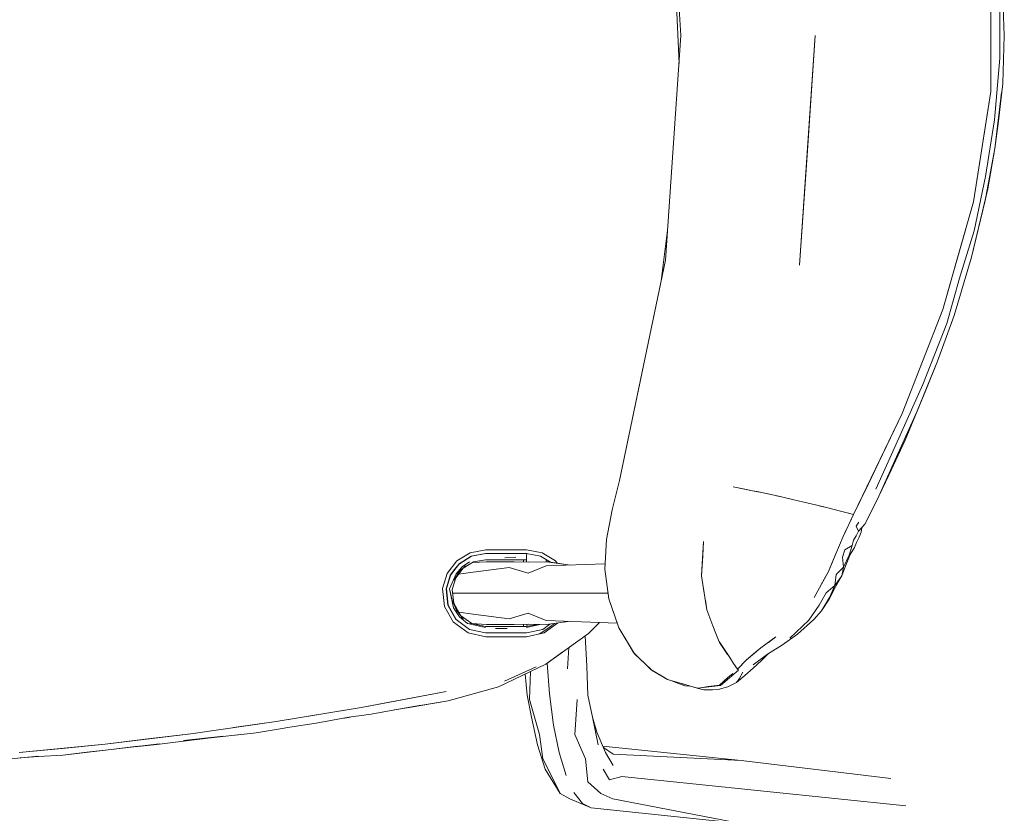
# Model space of a CAD drawing. Header units: millimetres. Extents: x 321 to 585, y -277 to 9.
# Tile 967 of 1056: x 355.943 to 356.591, y -4.414 to -3.891. Entities that reach past the tile are written whole.
import ezdxf

# ---------------------------------------------------------------- set-up
doc = ezdxf.new("R2010")
doc.units = ezdxf.units.MM
doc.header["$MEASUREMENT"] = 0
doc.layers.add('IFC-Elemento de mobília-Contorno', color=152, linetype='Continuous', lineweight=5)

msp = doc.modelspace()

# ---------------------------------------------------------------- linework, layer by layer
at = {"layer": 'IFC-Elemento de mobília-Contorno', "color": 7, "lineweight": 5}
for p, q in [((356.3677, -3.75381), (356.37784, -3.90174)), ((356.3677, -3.75381), (356.37784, -3.90174)), ((356.37277, -3.82778), (356.37658, -3.92012)), ((356.37277, -3.82778), (356.37658, -3.92012)), ((356.58184, -3.93853), (356.58184, -3.86495)), ((356.58184, -3.93853), (356.58184, -3.86495)), ((356.58918, -3.86355), (356.59064, -3.90177)), ((356.58918, -3.86355), (356.59064, -3.90177)), ((356.58763, -3.91675), (356.58776, -3.87595)), ((356.58763, -3.91675), (356.58776, -3.87595)), ((356.3677, -4.04967), (356.37784, -3.90174)), ((356.3677, -4.04967), (356.37784, -3.90174)), ((356.45589, -4.05301), (356.46626, -3.90174)), ((356.45589, -4.05301), (356.46626, -3.90174)), ((356.46108, -3.97738), (356.46626, -3.90174)), ((356.46108, -3.97738), (356.46626, -3.90174)), ((356.58958, -3.93341), (356.59064, -3.90177)), ((356.58958, -3.93341), (356.59064, -3.90177)), ((356.58418, -3.95731), (356.58763, -3.91675)), ((356.58418, -3.95731), (356.58763, -3.91675)), ((356.57045, -4.01122), (356.58184, -3.93853)), ((356.57045, -4.01122), (356.58184, -3.93853)), ((356.57614, -3.97488), (356.58184, -3.93853)), ((356.57614, -3.97488), (356.58184, -3.93853)), ((356.5844, -3.97615), (356.5888, -3.93923)), ((356.5844, -3.97615), (356.5888, -3.93923)), ((356.58673, -3.95818), (356.58958, -3.93341)), ((356.58673, -3.95818), (356.58958, -3.93341)), ((356.57833, -3.99463), (356.58418, -3.95731)), ((356.57833, -3.99463), (356.58418, -3.95731)), ((356.5844, -3.97615), (356.58673, -3.95818)), ((356.5844, -3.97615), (356.58673, -3.95818)), ((356.3677, -4.04967), (356.37277, -3.97571)), ((356.3677, -4.04967), (356.37277, -3.97571)), ((356.45589, -4.05301), (356.46108, -3.97738)), ((356.45589, -4.05301), (356.46108, -3.97738)), ((356.57045, -4.01122), (356.57614, -3.97488)), ((356.57045, -4.01122), (356.57614, -3.97488)), ((356.57795, -4.01043), (356.5844, -3.97615)), ((356.57795, -4.01043), (356.5844, -3.97615)), ((356.57988, -4.0026), (356.5844, -3.97615)), ((356.57988, -4.0026), (356.5844, -3.97615)), ((356.5707, -4.03028), (356.57833, -3.99463)), ((356.5707, -4.03028), (356.57833, -3.99463)), ((356.56913, -4.04754), (356.57988, -4.0026)), ((356.56913, -4.04754), (356.57988, -4.0026)), ((356.56913, -4.04754), (356.57795, -4.01043)), ((356.56913, -4.04754), (356.57795, -4.01043)), ((356.55024, -4.08201), (356.57045, -4.01122)), ((356.55024, -4.08201), (356.57045, -4.01122)), ((356.56034, -4.04662), (356.57045, -4.01122)), ((356.56034, -4.04662), (356.57045, -4.01122)), ((356.36487, -4.06322), (356.36906, -4.02981)), ((356.36487, -4.06322), (356.36906, -4.02981)), ((356.56121, -4.06155), (356.5707, -4.03028)), ((356.56121, -4.06155), (356.5707, -4.03028)), ((356.55024, -4.08201), (356.56034, -4.04662)), ((356.55024, -4.08201), (356.56034, -4.04662)), ((356.55759, -4.08609), (356.56913, -4.04754)), ((356.55759, -4.08609), (356.56913, -4.04754)), ((356.33748, -4.19471), (356.3677, -4.04967)), ((356.33748, -4.19471), (356.3677, -4.04967)), ((356.35019, -4.13371), (356.3677, -4.04967)), ((356.35019, -4.13371), (356.3677, -4.04967)), ((356.55293, -4.09138), (356.56121, -4.06155)), ((356.55293, -4.09138), (356.56121, -4.06155)), ((356.52343, -4.15059), (356.55024, -4.08201)), ((356.52343, -4.15059), (356.55024, -4.08201)), ((356.53683, -4.1163), (356.55024, -4.08201)), ((356.53683, -4.1163), (356.55024, -4.08201)), ((356.54674, -4.11606), (356.55759, -4.08609)), ((356.54674, -4.11606), (356.55759, -4.08609)), ((356.53709, -4.13138), (356.55293, -4.09138)), ((356.53709, -4.13138), (356.55293, -4.09138)), ((356.53312, -4.14944), (356.54674, -4.11606)), ((356.53312, -4.14944), (356.54674, -4.11606)), ((356.53911, -4.13527), (356.54674, -4.11606)), ((356.53911, -4.13527), (356.54674, -4.11606)), ((356.33748, -4.19471), (356.35019, -4.13371)), ((356.33748, -4.19471), (356.35019, -4.13371)), ((356.51921, -4.17112), (356.53709, -4.13138)), ((356.51921, -4.17112), (356.53709, -4.13138)), ((356.52535, -4.16812), (356.53911, -4.13527)), ((356.52535, -4.16812), (356.53911, -4.13527)), ((356.49146, -4.21691), (356.52343, -4.15059)), ((356.49146, -4.21691), (356.52343, -4.15059)), ((356.51049, -4.17742), (356.52343, -4.15059)), ((356.51049, -4.17742), (356.52343, -4.15059)), ((356.51857, -4.18155), (356.53312, -4.14944)), ((356.51857, -4.18155), (356.53312, -4.14944)), ((356.50599, -4.20025), (356.51921, -4.17112)), ((356.50599, -4.20025), (356.51921, -4.17112)), ((356.51473, -4.19109), (356.52535, -4.16812)), ((356.51473, -4.19109), (356.52535, -4.16812)), ((356.50097, -4.19717), (356.51049, -4.17742)), ((356.50097, -4.19717), (356.51049, -4.17742)), ((356.50803, -4.20491), (356.51857, -4.18155)), ((356.50803, -4.20491), (356.51857, -4.18155)), ((356.50803, -4.20491), (356.51473, -4.19109)), ((356.50803, -4.20491), (356.51473, -4.19109)), ((356.33266, -4.21397), (356.33748, -4.19471)), ((356.33266, -4.21397), (356.33748, -4.19471)), ((356.49146, -4.21691), (356.50097, -4.19717)), ((356.49146, -4.21691), (356.50097, -4.19717)), ((356.41212, -4.19885), (356.42499, -4.20133)), ((356.41212, -4.19885), (356.41998, -4.20036)), ((356.41212, -4.19885), (356.42499, -4.20133)), ((356.41212, -4.19885), (356.41998, -4.20036)), ((356.41998, -4.20036), (356.42499, -4.20133)), ((356.41998, -4.20036), (356.42499, -4.20133)), ((356.42499, -4.20133), (356.43093, -4.20255)), ((356.42499, -4.20133), (356.42796, -4.20194)), ((356.42499, -4.20133), (356.43093, -4.20255)), ((356.42499, -4.20133), (356.42796, -4.20194)), ((356.42796, -4.20194), (356.43093, -4.20255)), ((356.42796, -4.20194), (356.43093, -4.20255)), ((356.43093, -4.20255), (356.43729, -4.20391)), ((356.43093, -4.20255), (356.43411, -4.20323)), ((356.43093, -4.20255), (356.43729, -4.20391)), ((356.43093, -4.20255), (356.43411, -4.20323)), ((356.43411, -4.20323), (356.43729, -4.20391)), ((356.43411, -4.20323), (356.43729, -4.20391)), ((356.43729, -4.20391), (356.44405, -4.20541)), ((356.43729, -4.20391), (356.44405, -4.20541)), ((356.44067, -4.20466), (356.44405, -4.20541)), ((356.44067, -4.20466), (356.44405, -4.20541)), ((356.50013, -4.22105), (356.50803, -4.20491)), ((356.50013, -4.22105), (356.50803, -4.20491)), ((356.44405, -4.20541), (356.45118, -4.20703)), ((356.44405, -4.20541), (356.45118, -4.20703)), ((356.44761, -4.20622), (356.45118, -4.20703)), ((356.44761, -4.20622), (356.45118, -4.20703)), ((356.45118, -4.20703), (356.45865, -4.20879)), ((356.45118, -4.20703), (356.45865, -4.20879)), ((356.45492, -4.20791), (356.45865, -4.20879)), ((356.45492, -4.20791), (356.45865, -4.20879)), ((356.45865, -4.20879), (356.46645, -4.21066)), ((356.45865, -4.20879), (356.46255, -4.20973)), ((356.45865, -4.20879), (356.46645, -4.21066)), ((356.45865, -4.20879), (356.46255, -4.20973)), ((356.46255, -4.20973), (356.46645, -4.21066)), ((356.46255, -4.20973), (356.46645, -4.21066)), ((356.46645, -4.21066), (356.47453, -4.21264)), ((356.46645, -4.21066), (356.47049, -4.21165)), ((356.46645, -4.21066), (356.47453, -4.21264)), ((356.46645, -4.21066), (356.47049, -4.21165)), ((356.32895, -4.23349), (356.33266, -4.21397)), ((356.32895, -4.23349), (356.33266, -4.21397)), ((356.47049, -4.21165), (356.47453, -4.21264)), ((356.47049, -4.21165), (356.47453, -4.21264)), ((356.47453, -4.21264), (356.48288, -4.21473)), ((356.47453, -4.21264), (356.47871, -4.21368)), ((356.47453, -4.21264), (356.48288, -4.21473)), ((356.47453, -4.21264), (356.47871, -4.21368)), ((356.47871, -4.21368), (356.48288, -4.21473)), ((356.47871, -4.21368), (356.48288, -4.21473)), ((356.48288, -4.21473), (356.49146, -4.21691)), ((356.48288, -4.21473), (356.4863, -4.2156)), ((356.48288, -4.21473), (356.49146, -4.21691)), ((356.48288, -4.21473), (356.4863, -4.2156)), ((356.48457, -4.23149), (356.49146, -4.21691)), ((356.48457, -4.23149), (356.49146, -4.21691)), ((356.4863, -4.2156), (356.49146, -4.21691)), ((356.4863, -4.2156), (356.49146, -4.21691)), ((356.49009, -4.21979), (356.49146, -4.21691)), ((356.49009, -4.21979), (356.49146, -4.21691)), ((356.48665, -4.22708), (356.48873, -4.22268)), ((356.48665, -4.22708), (356.48873, -4.22268)), ((356.48873, -4.22268), (356.49009, -4.21979)), ((356.48873, -4.22268), (356.49009, -4.21979)), ((356.49311, -4.22463), (356.49492, -4.22211)), ((356.49311, -4.22463), (356.49492, -4.22211)), ((356.49686, -4.22564), (356.49881, -4.22345)), ((356.49686, -4.22564), (356.49881, -4.22345)), ((356.49881, -4.22345), (356.50013, -4.22105)), ((356.49881, -4.22345), (356.50013, -4.22105)), ((356.48457, -4.23149), (356.48665, -4.22708)), ((356.48457, -4.23149), (356.48665, -4.22708)), ((356.49311, -4.22463), (356.49468, -4.22795)), ((356.49311, -4.22463), (356.49468, -4.22795)), ((356.49324, -4.23106), (356.49468, -4.22795)), ((356.49324, -4.23106), (356.49468, -4.22795)), ((356.49468, -4.22795), (356.49686, -4.22564)), ((356.49468, -4.22795), (356.49686, -4.22564)), ((356.49503, -4.23186), (356.49649, -4.22864)), ((356.49503, -4.23186), (356.49649, -4.22864)), ((356.49649, -4.22864), (356.49686, -4.22564)), ((356.49649, -4.22864), (356.49686, -4.22564)), ((356.32776, -4.25304), (356.32895, -4.23349)), ((356.32776, -4.25304), (356.32895, -4.23349)), ((356.39144, -4.25721), (356.39269, -4.23479)), ((356.39144, -4.25721), (356.39269, -4.23479)), ((356.39244, -4.23947), (356.39269, -4.23479)), ((356.39244, -4.23947), (356.39269, -4.23479)), ((356.47976, -4.24294), (356.48457, -4.23149)), ((356.47976, -4.24294), (356.48457, -4.23149)), ((356.47976, -4.24294), (356.48216, -4.23722)), ((356.47976, -4.24294), (356.48216, -4.23722)), ((356.48216, -4.23722), (356.48457, -4.23149)), ((356.48216, -4.23722), (356.48457, -4.23149)), ((356.48575, -4.24027), (356.49043, -4.23747)), ((356.48575, -4.24027), (356.49043, -4.23747)), ((356.48854, -4.24386), (356.49043, -4.23747)), ((356.48854, -4.24386), (356.49043, -4.23747)), ((356.49043, -4.23747), (356.49138, -4.23398)), ((356.49043, -4.23747), (356.49138, -4.23398)), ((356.49138, -4.23398), (356.49324, -4.23106)), ((356.49138, -4.23398), (356.49324, -4.23106)), ((356.49204, -4.23863), (356.49332, -4.23536)), ((356.49204, -4.23863), (356.49332, -4.23536)), ((356.49332, -4.23536), (356.49503, -4.23186)), ((356.49332, -4.23536), (356.49503, -4.23186)), ((356.23038, -4.24758), (356.2392, -4.24217)), ((356.23038, -4.24758), (356.2392, -4.24217)), ((356.2392, -4.24217), (356.24935, -4.24026)), ((356.2392, -4.24217), (356.24935, -4.24026)), ((356.23986, -4.24445), (356.24915, -4.24274)), ((356.23986, -4.24445), (356.24915, -4.24274)), ((356.24008, -4.24448), (356.24935, -4.24276)), ((356.24008, -4.24448), (356.24935, -4.24276)), ((356.24915, -4.24274), (356.25591, -4.24274)), ((356.24915, -4.24274), (356.25591, -4.24274)), ((356.24935, -4.24026), (356.25609, -4.24026)), ((356.24935, -4.24026), (356.25609, -4.24026)), ((356.24935, -4.24276), (356.25609, -4.24276)), ((356.24935, -4.24276), (356.25609, -4.24276)), ((356.25591, -4.24274), (356.26267, -4.24273)), ((356.25591, -4.24274), (356.26267, -4.24273)), ((356.25609, -4.24026), (356.26284, -4.24026)), ((356.25609, -4.24026), (356.26284, -4.24026)), ((356.25609, -4.24276), (356.26284, -4.24276)), ((356.25609, -4.24276), (356.26284, -4.24276)), ((356.26267, -4.24273), (356.26942, -4.24273)), ((356.26267, -4.24273), (356.26942, -4.24273)), ((356.26284, -4.24026), (356.26958, -4.24026)), ((356.26284, -4.24026), (356.26958, -4.24026)), ((356.26284, -4.24276), (356.26958, -4.24276)), ((356.26284, -4.24276), (356.26958, -4.24276)), ((356.26942, -4.24273), (356.27618, -4.24273)), ((356.26942, -4.24273), (356.27618, -4.24273)), ((356.26958, -4.24026), (356.27632, -4.24027)), ((356.26958, -4.24026), (356.27632, -4.24027)), ((356.26958, -4.24276), (356.27633, -4.24276)), ((356.26958, -4.24276), (356.27633, -4.24276)), ((356.27428, -4.24276), (356.27428, -4.24273)), ((356.27618, -4.24276), (356.27618, -4.24273)), ((356.27618, -4.24273), (356.28547, -4.24444)), ((356.27618, -4.24276), (356.27618, -4.24273)), ((356.27618, -4.24273), (356.28547, -4.24444)), ((356.27632, -4.24027), (356.28646, -4.24218)), ((356.27632, -4.24027), (356.28646, -4.24218)), ((356.27632, -4.24429), (356.27633, -4.24276)), ((356.27632, -4.24429), (356.27633, -4.24276)), ((356.28646, -4.24218), (356.29527, -4.24758)), ((356.28646, -4.24218), (356.29527, -4.24758)), ((356.392, -4.24746), (356.39219, -4.24391)), ((356.39218, -4.24414), (356.39244, -4.23947)), ((356.39218, -4.24414), (356.39244, -4.23947)), ((356.47496, -4.2544), (356.47976, -4.24294)), ((356.47496, -4.2544), (356.47976, -4.24294)), ((356.47736, -4.24866), (356.47976, -4.24294)), ((356.47736, -4.24866), (356.47976, -4.24294)), ((356.48406, -4.2451), (356.48575, -4.24027)), ((356.48406, -4.2451), (356.48575, -4.24027)), ((356.48478, -4.25158), (356.48854, -4.24386)), ((356.48478, -4.25158), (356.48854, -4.24386)), ((356.48567, -4.25199), (356.48917, -4.24322)), ((356.48567, -4.252), (356.48917, -4.24322)), ((356.48742, -4.24761), (356.48917, -4.24321)), ((356.48742, -4.24761), (356.48917, -4.24321)), ((356.48917, -4.24321), (356.49204, -4.23863)), ((356.48917, -4.24322), (356.49204, -4.23863)), ((356.22405, -4.25576), (356.23038, -4.24758)), ((356.22405, -4.25576), (356.23038, -4.24758)), ((356.22626, -4.25683), (356.23214, -4.24924)), ((356.22626, -4.25683), (356.23214, -4.24924)), ((356.22891, -4.25311), (356.2318, -4.24936)), ((356.22891, -4.25311), (356.2318, -4.24936)), ((356.2318, -4.24936), (356.23986, -4.24445)), ((356.2318, -4.24936), (356.23986, -4.24445)), ((356.23197, -4.24925), (356.23228, -4.24923)), ((356.23197, -4.24925), (356.23228, -4.24923)), ((356.23203, -4.24939), (356.24008, -4.24448)), ((356.23203, -4.24939), (356.24008, -4.24448)), ((356.23383, -4.25143), (356.23881, -4.2481)), ((356.23383, -4.25143), (356.23881, -4.2481)), ((356.23458, -4.25236), (356.2414, -4.24821)), ((356.23458, -4.25236), (356.2414, -4.24821)), ((356.24064, -4.24866), (356.24984, -4.24805)), ((356.24064, -4.24867), (356.24984, -4.24805)), ((356.2414, -4.24821), (356.24925, -4.24674)), ((356.2414, -4.24821), (356.24925, -4.24674)), ((356.24925, -4.24674), (356.256, -4.24674)), ((356.24925, -4.24674), (356.256, -4.24674)), ((356.24984, -4.24805), (356.26811, -4.24805)), ((356.24984, -4.24805), (356.26811, -4.24805)), ((356.256, -4.24674), (356.26275, -4.24674)), ((356.256, -4.24674), (356.26275, -4.24674)), ((356.26205, -4.24558), (356.26919, -4.24497)), ((356.26205, -4.24558), (356.26919, -4.24497)), ((356.26275, -4.24674), (356.2695, -4.24674)), ((356.26275, -4.24674), (356.2695, -4.24674)), ((356.26811, -4.24805), (356.27743, -4.24833)), ((356.26811, -4.24805), (356.27743, -4.24833)), ((356.2695, -4.24674), (356.27625, -4.24674)), ((356.2695, -4.24674), (356.27625, -4.24674)), ((356.27428, -4.24823), (356.27428, -4.24674)), ((356.27621, -4.24674), (356.27621, -4.24829)), ((356.27621, -4.24674), (356.27621, -4.24829)), ((356.27625, -4.24674), (356.27628, -4.24644)), ((356.27625, -4.24674), (356.27628, -4.24644)), ((356.27628, -4.24644), (356.27631, -4.24558)), ((356.27628, -4.24644), (356.27631, -4.24558)), ((356.27631, -4.24558), (356.27632, -4.24429)), ((356.27631, -4.24558), (356.27632, -4.24429)), ((356.27743, -4.24833), (356.28941, -4.24805)), ((356.27743, -4.24833), (356.28941, -4.24805)), ((356.28547, -4.24444), (356.29196, -4.2484)), ((356.28547, -4.24444), (356.29196, -4.2484)), ((356.28907, -4.24806), (356.28907, -4.24663)), ((356.28907, -4.24806), (356.28907, -4.24664)), ((356.28907, -4.248), (356.30516, -4.25023)), ((356.28907, -4.25083), (356.32798, -4.24937)), ((356.28907, -4.25083), (356.32798, -4.24937)), ((356.28941, -4.24805), (356.30516, -4.25023)), ((356.29527, -4.24758), (356.29639, -4.24902)), ((356.29527, -4.24758), (356.29639, -4.24902)), ((356.39181, -4.25079), (356.392, -4.24746)), ((356.39181, -4.25079), (356.392, -4.24746)), ((356.392, -4.24746), (356.39218, -4.24414)), ((356.47496, -4.2544), (356.47736, -4.24866)), ((356.47496, -4.2544), (356.47736, -4.24866)), ((356.48406, -4.2451), (356.48478, -4.25158)), ((356.48406, -4.2451), (356.48478, -4.25158)), ((356.48566, -4.25202), (356.48742, -4.24761)), ((356.48566, -4.25202), (356.48742, -4.24761)), ((356.22104, -4.26561), (356.22405, -4.25576)), ((356.22104, -4.26561), (356.22405, -4.25576)), ((356.22353, -4.26574), (356.22635, -4.25654)), ((356.22353, -4.26574), (356.22635, -4.25654)), ((356.22465, -4.26143), (356.2261, -4.25657)), ((356.22465, -4.26143), (356.2261, -4.25657)), ((356.22547, -4.26598), (356.22994, -4.25601)), ((356.22547, -4.26598), (356.22994, -4.25601)), ((356.22602, -4.25686), (356.22891, -4.25311)), ((356.22602, -4.25686), (356.22891, -4.25311)), ((356.22859, -4.26018), (356.23179, -4.25497)), ((356.22859, -4.26018), (356.23179, -4.25497)), ((356.22969, -4.25867), (356.23461, -4.25232)), ((356.22969, -4.25867), (356.23461, -4.25232)), ((356.22994, -4.25601), (356.23383, -4.25143)), ((356.22994, -4.25601), (356.23383, -4.25143)), ((356.23154, -4.25629), (356.24106, -4.25497)), ((356.23154, -4.25629), (356.24106, -4.25497)), ((356.23179, -4.25497), (356.23614, -4.25067)), ((356.23179, -4.25497), (356.23614, -4.25067)), ((356.24106, -4.25497), (356.26476, -4.25181)), ((356.24106, -4.25497), (356.26476, -4.25181)), ((356.26476, -4.25181), (356.27742, -4.25564)), ((356.26476, -4.25181), (356.27742, -4.25564)), ((356.27742, -4.25564), (356.28925, -4.25082)), ((356.27742, -4.25564), (356.28925, -4.25082)), ((356.32776, -4.25304), (356.3304, -4.27245)), ((356.32776, -4.25304), (356.3304, -4.27245)), ((356.39145, -4.25744), (356.39163, -4.25412)), ((356.39145, -4.25744), (356.39163, -4.25412)), ((356.39163, -4.25412), (356.39181, -4.25079)), ((356.39163, -4.25412), (356.39181, -4.25079)), ((356.46546, -4.2716), (356.47496, -4.2544)), ((356.46546, -4.2716), (356.47496, -4.2544)), ((356.47021, -4.263), (356.47496, -4.2544)), ((356.47021, -4.263), (356.47496, -4.2544)), ((356.47917, -4.26367), (356.48005, -4.25656)), ((356.47917, -4.26367), (356.48005, -4.25656)), ((356.48005, -4.25656), (356.48478, -4.25158)), ((356.48005, -4.25656), (356.48478, -4.25158)), ((356.48379, -4.25743), (356.48478, -4.25158)), ((356.48379, -4.25743), (356.48478, -4.25158)), ((356.48379, -4.25743), (356.48566, -4.25202)), ((356.48379, -4.25743), (356.48566, -4.25202)), ((356.22329, -4.26601), (356.22465, -4.26143)), ((356.22329, -4.26601), (356.22465, -4.26143)), ((356.22596, -4.25705), (356.2262, -4.25702)), ((356.22596, -4.25706), (356.2262, -4.25702)), ((356.22738, -4.26632), (356.22969, -4.25867)), ((356.22738, -4.26632), (356.22969, -4.25867)), ((356.39145, -4.25744), (356.39231, -4.26302)), ((356.39145, -4.25744), (356.39231, -4.26302)), ((356.39231, -4.26302), (356.39318, -4.2686)), ((356.39231, -4.26302), (356.3932, -4.26874)), ((356.47917, -4.26367), (356.48379, -4.25743)), ((356.47917, -4.26367), (356.48379, -4.25743)), ((356.47962, -4.26459), (356.48379, -4.25743)), ((356.47964, -4.26457), (356.48379, -4.25743)), ((356.22104, -4.26561), (356.22228, -4.27758)), ((356.22104, -4.26561), (356.22228, -4.27758)), ((356.22329, -4.26601), (356.22437, -4.27669)), ((356.22329, -4.26601), (356.22437, -4.27669)), ((356.22353, -4.26574), (356.22461, -4.27666)), ((356.22353, -4.26574), (356.22461, -4.27666)), ((356.22356, -4.26874), (356.22383, -4.26874)), ((356.22356, -4.26874), (356.22383, -4.26874)), ((356.22547, -4.26598), (356.22825, -4.27846)), ((356.22547, -4.26598), (356.22739, -4.27347)), ((356.22547, -4.26598), (356.22825, -4.27846)), ((356.22547, -4.26598), (356.22739, -4.27347)), ((356.22738, -4.26632), (356.2283, -4.27545)), ((356.22738, -4.26632), (356.2283, -4.27545)), ((356.22763, -4.26874), (356.24928, -4.26874)), ((356.22763, -4.26874), (356.24928, -4.26874)), ((356.24928, -4.26874), (356.26844, -4.26874)), ((356.24928, -4.26874), (356.26844, -4.26874)), ((356.26844, -4.26874), (356.27913, -4.26874)), ((356.26844, -4.26874), (356.27913, -4.26874)), ((356.27913, -4.26874), (356.3127, -4.26874)), ((356.27913, -4.26874), (356.3127, -4.26874)), ((356.3127, -4.26874), (356.3299, -4.26874)), ((356.3127, -4.26874), (356.3299, -4.26874)), ((356.39318, -4.2686), (356.39405, -4.27417)), ((356.39318, -4.2686), (356.39405, -4.27417)), ((356.46876, -4.27666), (356.47343, -4.26847)), ((356.46876, -4.27666), (356.47343, -4.26847)), ((356.47343, -4.26847), (356.47917, -4.26367)), ((356.47343, -4.26847), (356.47917, -4.26367)), ((356.47536, -4.27272), (356.47964, -4.26457)), ((356.47536, -4.27272), (356.47964, -4.26457)), ((356.47536, -4.27272), (356.47962, -4.26459)), ((356.47536, -4.27272), (356.47962, -4.26459)), ((356.47564, -4.27168), (356.47917, -4.26367)), ((356.47564, -4.27168), (356.47917, -4.26367)), ((356.22739, -4.27347), (356.23008, -4.28002)), ((356.22739, -4.27347), (356.23008, -4.28002)), ((356.2283, -4.27545), (356.23301, -4.28367)), ((356.2283, -4.27545), (356.23287, -4.28342)), ((356.3304, -4.27245), (356.33679, -4.29097)), ((356.3304, -4.27245), (356.3341, -4.28326)), ((356.3304, -4.27245), (356.33706, -4.29156)), ((356.3304, -4.27245), (356.33679, -4.29097)), ((356.3304, -4.27245), (356.3341, -4.28326)), ((356.3304, -4.27245), (356.33706, -4.29156)), ((356.39391, -4.27326), (356.39491, -4.27975)), ((356.39391, -4.27326), (356.39491, -4.27975)), ((356.39405, -4.27417), (356.39491, -4.27975)), ((356.39405, -4.27417), (356.39491, -4.27975)), ((356.47034, -4.28029), (356.47564, -4.27168)), ((356.47034, -4.28029), (356.47564, -4.27168)), ((356.47034, -4.28029), (356.47536, -4.27272)), ((356.47034, -4.28029), (356.47536, -4.27272)), ((356.22228, -4.27758), (356.22823, -4.28798)), ((356.22228, -4.27758), (356.22823, -4.28798)), ((356.22437, -4.27669), (356.22977, -4.28601)), ((356.22437, -4.27669), (356.22977, -4.28601)), ((356.22461, -4.27666), (356.23, -4.28617)), ((356.22461, -4.27666), (356.23, -4.28617)), ((356.22658, -4.28051), (356.22681, -4.28055)), ((356.22658, -4.28051), (356.22681, -4.28055)), ((356.22825, -4.27846), (356.23203, -4.2843)), ((356.22825, -4.27846), (356.23203, -4.2843)), ((356.23008, -4.28002), (356.23453, -4.28557)), ((356.23008, -4.28002), (356.23453, -4.28557)), ((356.2316, -4.2812), (356.24106, -4.28251)), ((356.2316, -4.2812), (356.24106, -4.28251)), ((356.24106, -4.28251), (356.26476, -4.28569)), ((356.24106, -4.28251), (356.26476, -4.28569)), ((356.26476, -4.28569), (356.27742, -4.28186)), ((356.26476, -4.28569), (356.27742, -4.28186)), ((356.27742, -4.28186), (356.28925, -4.28667)), ((356.27742, -4.28186), (356.28925, -4.28667)), ((356.39491, -4.27975), (356.39692, -4.28495)), ((356.39491, -4.27975), (356.39692, -4.28495)), ((356.46203, -4.28663), (356.46876, -4.27666)), ((356.46203, -4.28663), (356.46876, -4.27666)), ((356.4653, -4.28615), (356.47034, -4.28029)), ((356.4653, -4.28615), (356.47034, -4.28029)), ((356.22818, -4.28789), (356.23774, -4.29491)), ((356.22818, -4.28789), (356.23774, -4.29491)), ((356.22977, -4.28601), (356.22979, -4.28602)), ((356.22977, -4.28601), (356.22979, -4.28602)), ((356.23, -4.28617), (356.23874, -4.29263)), ((356.23, -4.28617), (356.23874, -4.29263)), ((356.23203, -4.2843), (356.23739, -4.28867)), ((356.23203, -4.2843), (356.23739, -4.28867)), ((356.23287, -4.28342), (356.24028, -4.28883)), ((356.23287, -4.28342), (356.24028, -4.28883)), ((356.23739, -4.28867), (356.2493, -4.29132)), ((356.23739, -4.28867), (356.23994, -4.28905)), ((356.23739, -4.28867), (356.2493, -4.29132)), ((356.23739, -4.28867), (356.23994, -4.28905)), ((356.24005, -4.28878), (356.24925, -4.29074)), ((356.24023, -4.28879), (356.24984, -4.28945)), ((356.24023, -4.28879), (356.24984, -4.28945)), ((356.24028, -4.28883), (356.24925, -4.29074)), ((356.26811, -4.28944), (356.27743, -4.28915)), ((356.26811, -4.28944), (356.27743, -4.28915)), ((356.27428, -4.28945), (356.27428, -4.28925)), ((356.27625, -4.29074), (356.28307, -4.28929)), ((356.27625, -4.29074), (356.28307, -4.28929)), ((356.27628, -4.2913), (356.28506, -4.28934)), ((356.27628, -4.2913), (356.28506, -4.28934)), ((356.27642, -4.28918), (356.27655, -4.29069)), ((356.27642, -4.28918), (356.27655, -4.29069)), ((356.27644, -4.28918), (356.27644, -4.28945)), ((356.27644, -4.28918), (356.27644, -4.28945)), ((356.27743, -4.28915), (356.28941, -4.28945)), ((356.27743, -4.28915), (356.28941, -4.28945)), ((356.28692, -4.29259), (356.29158, -4.28914)), ((356.28692, -4.29259), (356.29158, -4.28914)), ((356.28794, -4.29488), (356.29669, -4.28844)), ((356.28794, -4.29488), (356.29669, -4.28844)), ((356.28925, -4.28667), (356.3359, -4.28843)), ((356.28925, -4.28667), (356.3359, -4.28843)), ((356.28941, -4.28945), (356.30516, -4.28727)), ((356.28941, -4.28945), (356.30516, -4.28727)), ((356.29122, -4.2914), (356.29474, -4.28871)), ((356.29122, -4.2914), (356.29474, -4.28871)), ((356.29366, -4.28945), (356.29459, -4.28873)), ((356.29372, -4.2894), (356.29459, -4.28873)), ((356.31693, -4.29534), (356.32418, -4.28799)), ((356.31693, -4.29534), (356.32418, -4.28799)), ((356.31703, -4.29527), (356.32419, -4.28799)), ((356.31703, -4.29527), (356.32419, -4.28799)), ((356.3341, -4.28326), (356.33679, -4.29097)), ((356.3341, -4.28326), (356.33679, -4.29097)), ((356.39692, -4.28495), (356.39892, -4.29016)), ((356.39692, -4.28495), (356.39892, -4.29016)), ((356.44952, -4.29832), (356.46203, -4.28663)), ((356.44952, -4.29832), (356.46203, -4.28663)), ((356.45454, -4.29582), (356.4653, -4.28615)), ((356.45454, -4.29582), (356.4653, -4.28615)), ((356.23774, -4.29491), (356.24935, -4.2974)), ((356.23774, -4.29491), (356.24935, -4.2974)), ((356.23874, -4.29263), (356.24934, -4.2949)), ((356.23874, -4.29263), (356.24934, -4.2949)), ((356.24925, -4.29074), (356.256, -4.29074)), ((356.24925, -4.29074), (356.256, -4.29074)), ((356.24934, -4.2949), (356.25608, -4.2949)), ((356.24934, -4.2949), (356.25608, -4.2949)), ((356.24984, -4.28945), (356.26811, -4.28944)), ((356.24984, -4.28945), (356.26811, -4.28944)), ((356.25582, -4.29193), (356.26356, -4.29197)), ((356.25582, -4.29193), (356.26356, -4.29197)), ((356.256, -4.29074), (356.26275, -4.29074)), ((356.256, -4.29074), (356.26275, -4.29074)), ((356.25608, -4.2949), (356.26283, -4.29489)), ((356.25608, -4.2949), (356.26283, -4.29489)), ((356.26275, -4.29074), (356.2695, -4.29074)), ((356.26275, -4.29074), (356.2695, -4.29074)), ((356.26283, -4.29489), (356.26957, -4.29489)), ((356.26283, -4.29489), (356.26957, -4.29489)), ((356.2695, -4.29074), (356.27625, -4.29074)), ((356.2695, -4.29074), (356.27625, -4.29074)), ((356.26957, -4.29489), (356.27631, -4.29489)), ((356.26957, -4.29489), (356.27631, -4.29489)), ((356.27427, -4.29074), (356.27428, -4.28945)), ((356.27427, -4.29074), (356.27428, -4.28945)), ((356.27631, -4.29489), (356.28692, -4.29259)), ((356.27631, -4.29489), (356.28692, -4.29259)), ((356.27632, -4.29739), (356.28794, -4.29488)), ((356.27632, -4.29739), (356.28794, -4.29488)), ((356.28487, -4.29554), (356.28585, -4.29489)), ((356.28487, -4.29554), (356.28585, -4.29489)), ((356.28498, -4.29551), (356.29122, -4.2914)), ((356.28498, -4.29552), (356.29122, -4.2914)), ((356.28585, -4.29489), (356.28851, -4.29311)), ((356.28585, -4.29489), (356.28851, -4.29311)), ((356.28851, -4.29311), (356.29122, -4.2914)), ((356.28851, -4.29311), (356.29122, -4.2914)), ((356.28887, -4.31539), (356.31703, -4.29527)), ((356.28887, -4.31539), (356.31693, -4.29534)), ((356.28887, -4.31539), (356.31693, -4.29534)), ((356.28915, -4.29271), (356.28915, -4.29277)), ((356.28915, -4.29271), (356.28915, -4.29277)), ((356.29122, -4.2914), (356.29372, -4.2894)), ((356.29122, -4.2914), (356.29372, -4.2894)), ((356.33679, -4.29097), (356.33695, -4.29125)), ((356.33706, -4.29156), (356.34728, -4.30871)), ((356.33706, -4.29156), (356.34728, -4.30871)), ((356.39892, -4.29016), (356.40091, -4.29535)), ((356.39892, -4.29016), (356.40091, -4.29535)), ((356.40091, -4.29535), (356.40298, -4.30074)), ((356.40091, -4.29535), (356.40298, -4.30074)), ((356.44468, -4.30284), (356.45454, -4.29582)), ((356.44468, -4.30284), (356.45454, -4.29582)), ((356.24935, -4.2974), (356.25609, -4.29739)), ((356.24935, -4.2974), (356.25609, -4.29739)), ((356.25609, -4.29739), (356.26283, -4.29739)), ((356.25609, -4.29739), (356.26283, -4.29739)), ((356.26283, -4.29739), (356.26958, -4.29739)), ((356.26283, -4.29739), (356.26958, -4.29739)), ((356.26958, -4.29739), (356.27632, -4.29739)), ((356.26958, -4.29739), (356.27632, -4.29739)), ((356.31476, -4.29689), (356.31591, -4.3169)), ((356.31476, -4.2969), (356.31591, -4.3169)), ((356.34084, -4.2979), (356.3411, -4.29835)), ((356.34084, -4.2979), (356.3411, -4.29835)), ((356.3411, -4.29835), (356.34666, -4.30787)), ((356.3411, -4.29835), (356.34666, -4.30787)), ((356.40292, -4.30056), (356.40468, -4.30322)), ((356.40292, -4.30056), (356.40468, -4.30322)), ((356.40317, -4.30095), (356.40332, -4.30132)), ((356.40317, -4.30095), (356.40332, -4.30132)), ((356.40332, -4.30132), (356.40858, -4.30907)), ((356.40332, -4.30132), (356.40858, -4.30907)), ((356.43049, -4.30463), (356.44036, -4.2976)), ((356.43049, -4.30463), (356.44036, -4.2976)), ((356.43543, -4.30112), (356.44036, -4.2976)), ((356.43543, -4.30112), (356.44036, -4.2976)), ((356.28887, -4.31539), (356.29949, -4.30781)), ((356.30328, -4.31853), (356.30399, -4.30459)), ((356.30328, -4.31853), (356.30399, -4.30459)), ((356.34577, -4.30616), (356.34666, -4.30787)), ((356.34577, -4.30617), (356.34666, -4.30787)), ((356.34578, -4.30618), (356.34666, -4.30787)), ((356.34578, -4.30618), (356.34666, -4.30787)), ((356.34666, -4.30787), (356.35811, -4.31899)), ((356.34666, -4.30787), (356.35811, -4.31899)), ((356.34728, -4.30871), (356.35799, -4.31887)), ((356.34728, -4.30871), (356.35799, -4.31888)), ((356.40468, -4.30322), (356.40644, -4.30586)), ((356.40468, -4.30322), (356.40644, -4.30586)), ((356.40644, -4.30586), (356.40821, -4.30852)), ((356.40644, -4.30586), (356.40821, -4.30852)), ((356.40821, -4.30852), (356.40997, -4.31117)), ((356.40821, -4.30852), (356.40997, -4.31117)), ((356.42074, -4.31283), (356.43049, -4.30463)), ((356.42074, -4.31283), (356.43049, -4.30463)), ((356.42074, -4.31283), (356.42561, -4.30873)), ((356.42074, -4.31283), (356.42561, -4.30873)), ((356.42561, -4.30873), (356.43049, -4.30463)), ((356.42561, -4.30873), (356.43049, -4.30463)), ((356.43489, -4.30901), (356.44468, -4.30284)), ((356.43489, -4.30901), (356.44468, -4.30284)), ((356.2898, -4.31473), (356.29132, -4.3349)), ((356.2898, -4.31473), (356.29132, -4.3349)), ((356.40997, -4.31117), (356.41251, -4.31498)), ((356.40997, -4.31117), (356.41251, -4.31498)), ((356.41251, -4.31498), (356.41504, -4.31879)), ((356.41251, -4.31498), (356.41504, -4.31879)), ((356.41504, -4.31879), (356.42074, -4.31283)), ((356.41504, -4.31879), (356.42074, -4.31283)), ((356.41743, -4.31629), (356.41908, -4.31456)), ((356.41743, -4.31629), (356.41908, -4.31456)), ((356.41908, -4.31456), (356.42074, -4.31283)), ((356.41908, -4.31456), (356.42074, -4.31283)), ((356.42528, -4.31597), (356.43489, -4.30901)), ((356.42528, -4.31597), (356.43489, -4.30901)), ((356.4254, -4.31806), (356.43093, -4.31315)), ((356.4254, -4.31806), (356.43093, -4.31315)), ((356.43093, -4.31315), (356.43494, -4.30898)), ((356.43093, -4.31315), (356.43494, -4.30898)), ((356.25779, -4.33031), (356.28887, -4.31539)), ((356.25779, -4.33031), (356.28887, -4.31539)), ((356.26182, -4.32661), (356.28248, -4.31724)), ((356.26182, -4.32661), (356.28248, -4.31724)), ((356.2782, -4.33864), (356.27884, -4.32021)), ((356.2782, -4.33864), (356.27884, -4.32021)), ((356.31591, -4.3169), (356.31647, -4.33594)), ((356.31591, -4.3169), (356.31647, -4.33594)), ((356.35811, -4.31899), (356.36835, -4.32515)), ((356.35811, -4.31899), (356.36835, -4.32515)), ((356.35812, -4.31899), (356.35882, -4.31966)), ((356.35812, -4.319), (356.35882, -4.31966)), ((356.35882, -4.31966), (356.36893, -4.32555)), ((356.35882, -4.31966), (356.36893, -4.32555)), ((356.40385, -4.32947), (356.41568, -4.31954)), ((356.40385, -4.32947), (356.41568, -4.31954)), ((356.40879, -4.32429), (356.41192, -4.32155)), ((356.41496, -4.31886), (356.41504, -4.31879)), ((356.41496, -4.31886), (356.41504, -4.31879)), ((356.41504, -4.31879), (356.41743, -4.31629)), ((356.41504, -4.31879), (356.41743, -4.31629)), ((356.41512, -4.31872), (356.41568, -4.31954)), ((356.41512, -4.31872), (356.41568, -4.31954)), ((356.41623, -4.32519), (356.41853, -4.3207)), ((356.41623, -4.32519), (356.41853, -4.3207)), ((356.41998, -4.323), (356.4254, -4.31806)), ((356.41998, -4.323), (356.4254, -4.31806)), ((356.2753, -4.32191), (356.27666, -4.33594)), ((356.2753, -4.32191), (356.27666, -4.33594)), ((356.36835, -4.32515), (356.36856, -4.32522)), ((356.36835, -4.32515), (356.36863, -4.32526)), ((356.36835, -4.32515), (356.36863, -4.32526)), ((356.36835, -4.32515), (356.36856, -4.32522)), ((356.36893, -4.32555), (356.38877, -4.33136)), ((356.36893, -4.32555), (356.38877, -4.33136)), ((356.37115, -4.3262), (356.37453, -4.32746)), ((356.37115, -4.3262), (356.37453, -4.32746)), ((356.37453, -4.32746), (356.38036, -4.32975)), ((356.37453, -4.32746), (356.38036, -4.32975)), ((356.40319, -4.32923), (356.40879, -4.32429)), ((356.40319, -4.32923), (356.40879, -4.32429)), ((356.40864, -4.33046), (356.41444, -4.32754)), ((356.40864, -4.33046), (356.41444, -4.32754)), ((356.41444, -4.32754), (356.41998, -4.323)), ((356.41444, -4.32754), (356.41998, -4.323)), ((356.41444, -4.32754), (356.41623, -4.32519)), ((356.41444, -4.32754), (356.41623, -4.32519)), ((356.1675, -4.34393), (356.22331, -4.33345)), ((356.1675, -4.34393), (356.22331, -4.33345)), ((356.19786, -4.33822), (356.22331, -4.33345)), ((356.19786, -4.33822), (356.22331, -4.33345)), ((356.22461, -4.33967), (356.25779, -4.33031)), ((356.22461, -4.33967), (356.25779, -4.33031)), ((356.37841, -4.32824), (356.38847, -4.33134)), ((356.37841, -4.32824), (356.38847, -4.33134)), ((356.38036, -4.32975), (356.38365, -4.32986)), ((356.38036, -4.32975), (356.38365, -4.32987)), ((356.38847, -4.33134), (356.39282, -4.33235)), ((356.38847, -4.33134), (356.39282, -4.33235)), ((356.38877, -4.33136), (356.40385, -4.32947)), ((356.38877, -4.33136), (356.40385, -4.32947)), ((356.39063, -4.33103), (356.39583, -4.33029)), ((356.39063, -4.33103), (356.39583, -4.33029)), ((356.39282, -4.33235), (356.39856, -4.33244)), ((356.39282, -4.33235), (356.39856, -4.33244)), ((356.39583, -4.33029), (356.39951, -4.32976)), ((356.39583, -4.33029), (356.39951, -4.32976)), ((356.39856, -4.33244), (356.40244, -4.33219)), ((356.39856, -4.33244), (356.40244, -4.33219)), ((356.39951, -4.32976), (356.40319, -4.32923)), ((356.39951, -4.32976), (356.40319, -4.32923)), ((356.40244, -4.33219), (356.40864, -4.33046)), ((356.40244, -4.33219), (356.40864, -4.33046)), ((356.1675, -4.34393), (356.18268, -4.34108)), ((356.1675, -4.34393), (356.18268, -4.34108)), ((356.18268, -4.34108), (356.19786, -4.33822)), ((356.18268, -4.34108), (356.19786, -4.33822)), ((356.18936, -4.34551), (356.22461, -4.33967)), ((356.18936, -4.34551), (356.22461, -4.33967)), ((356.19902, -4.34391), (356.22461, -4.33967)), ((356.19902, -4.34391), (356.22461, -4.33967)), ((356.27666, -4.33594), (356.27953, -4.35043)), ((356.27666, -4.33594), (356.27953, -4.35043)), ((356.2782, -4.33864), (356.28472, -4.36187)), ((356.2782, -4.33864), (356.28472, -4.36187)), ((356.29132, -4.3349), (356.29405, -4.35552)), ((356.29132, -4.3349), (356.29405, -4.35552)), ((356.30813, -4.36187), (356.30963, -4.33864)), ((356.30813, -4.36187), (356.30963, -4.33864)), ((356.31647, -4.33594), (356.31958, -4.35043)), ((356.31647, -4.33594), (356.31958, -4.35043)), ((356.11148, -4.35322), (356.1675, -4.34393)), ((356.11148, -4.35322), (356.1675, -4.34393)), ((356.13949, -4.34857), (356.1675, -4.34393)), ((356.13949, -4.34857), (356.1675, -4.34393)), ((356.17406, -4.34838), (356.18957, -4.34547)), ((356.17406, -4.34838), (356.18957, -4.34547)), ((356.18939, -4.3455), (356.19902, -4.34391)), ((356.18939, -4.3455), (356.19902, -4.34391)), ((356.18957, -4.34547), (356.207, -4.34245)), ((356.18957, -4.34547), (356.207, -4.34245)), ((356.05528, -4.36128), (356.11148, -4.35322)), ((356.05528, -4.36128), (356.11148, -4.35322)), ((356.08338, -4.35725), (356.11148, -4.35322)), ((356.08338, -4.35725), (356.11148, -4.35322)), ((356.11148, -4.35322), (356.13949, -4.34857)), ((356.11148, -4.35322), (356.13949, -4.34857)), ((356.13774, -4.35422), (356.15924, -4.35047)), ((356.13774, -4.35422), (356.15924, -4.35047)), ((356.15639, -4.35097), (356.16027, -4.35032)), ((356.15639, -4.35097), (356.16027, -4.35032)), ((356.15662, -4.35093), (356.16016, -4.35034)), ((356.15662, -4.35093), (356.16016, -4.35034)), ((356.15924, -4.35047), (356.17406, -4.34838)), ((356.15924, -4.35047), (356.17406, -4.34838)), ((356.27953, -4.35043), (356.28354, -4.3686)), ((356.27953, -4.35043), (356.28354, -4.3686)), ((356.31958, -4.35043), (356.32348, -4.3686)), ((356.31958, -4.35043), (356.32255, -4.36015)), ((356.31958, -4.35043), (356.32348, -4.3686)), ((356.31958, -4.35043), (356.32255, -4.36015)), ((356.06646, -4.36426), (356.09827, -4.36059)), ((356.06646, -4.36426), (356.09827, -4.36059)), ((356.08236, -4.36242), (356.09827, -4.36059)), ((356.08236, -4.36242), (356.09827, -4.36059)), ((356.09827, -4.36059), (356.11406, -4.35798)), ((356.09827, -4.36059), (356.11406, -4.35798)), ((356.11406, -4.35798), (356.12043, -4.35698)), ((356.11406, -4.35798), (356.12043, -4.35698)), ((356.12043, -4.35698), (356.13774, -4.35422)), ((356.12043, -4.35698), (356.13774, -4.35422)), ((356.29405, -4.35552), (356.29774, -4.37367)), ((356.29405, -4.35552), (356.29774, -4.37367)), ((356.32255, -4.36015), (356.32821, -4.37356)), ((356.32255, -4.36015), (356.32821, -4.37356)), ((355.99891, -4.3681), (356.05528, -4.36128)), ((355.99891, -4.3681), (356.05528, -4.36128)), ((355.99891, -4.3681), (356.02709, -4.36469)), ((355.99891, -4.3681), (356.02709, -4.36469)), ((356.02709, -4.36469), (356.05528, -4.36128)), ((356.02709, -4.36469), (356.05528, -4.36128)), ((356.03294, -4.36835), (356.05056, -4.3661)), ((356.03294, -4.36835), (356.05056, -4.3661)), ((356.05043, -4.36567), (356.07657, -4.36293)), ((356.05043, -4.36567), (356.07657, -4.36293)), ((356.05055, -4.3661), (356.06646, -4.36426)), ((356.05055, -4.3661), (356.06646, -4.36426)), ((356.05056, -4.3661), (356.06646, -4.36426)), ((356.05056, -4.3661), (356.06646, -4.36426)), ((356.06646, -4.36426), (356.08236, -4.36242)), ((356.06646, -4.36426), (356.08236, -4.36242)), ((356.28472, -4.36187), (356.28704, -4.37777)), ((356.28472, -4.36187), (356.28704, -4.37777)), ((356.30813, -4.36187), (356.31507, -4.37777)), ((356.30813, -4.36187), (356.31507, -4.37777)), ((355.94239, -4.37367), (355.99891, -4.3681)), ((355.94239, -4.37367), (355.99891, -4.3681)), ((355.94239, -4.37367), (355.97065, -4.37089)), ((355.94239, -4.37367), (355.97065, -4.37089)), ((355.9456, -4.37336), (355.94563, -4.37335)), ((355.9456, -4.37336), (355.94563, -4.37335)), ((355.97065, -4.37089), (355.99891, -4.3681)), ((355.97065, -4.37089), (355.99891, -4.3681)), ((355.97102, -4.37527), (356.00283, -4.37159)), ((355.97102, -4.37527), (356.00283, -4.37159)), ((355.97102, -4.37527), (355.98692, -4.37343)), ((355.97102, -4.37527), (355.98692, -4.37343)), ((355.98692, -4.37343), (356.00283, -4.37159)), ((355.98692, -4.37343), (356.00283, -4.37159)), ((356.00283, -4.37159), (356.03464, -4.36793)), ((356.00283, -4.37159), (356.01874, -4.36977)), ((356.00283, -4.37159), (356.01874, -4.36977)), ((356.01842, -4.3698), (356.03294, -4.36835)), ((356.01874, -4.36977), (356.03294, -4.36835)), ((356.28354, -4.3686), (356.28854, -4.38462)), ((356.28354, -4.3686), (356.28854, -4.38462)), ((356.32649, -4.36948), (356.41748, -4.37884)), ((356.32649, -4.36948), (356.41748, -4.37884)), ((356.32681, -4.37023), (356.3332, -4.37478)), ((356.32681, -4.37023), (356.3332, -4.37478)), ((356.32821, -4.37356), (356.33315, -4.38213)), ((356.32821, -4.37356), (356.33315, -4.38213)), ((355.93255, -4.37814), (355.95497, -4.37593)), ((355.93255, -4.37814), (355.95497, -4.37593)), ((355.94301, -4.37711), (355.95504, -4.37632)), ((355.94301, -4.37711), (355.95504, -4.37632)), ((355.95504, -4.37632), (355.97102, -4.37527)), ((355.95504, -4.37632), (355.97102, -4.37527)), ((356.28704, -4.37777), (356.29467, -4.393)), ((356.28704, -4.37777), (356.29467, -4.393)), ((356.29774, -4.37367), (356.30223, -4.3887)), ((356.29774, -4.37367), (356.30223, -4.3887)), ((356.31507, -4.37777), (356.31665, -4.393)), ((356.31507, -4.37777), (356.31665, -4.393)), ((356.3332, -4.37478), (356.41748, -4.37884)), ((356.3332, -4.37478), (356.41748, -4.37884)), ((356.41748, -4.37884), (356.51595, -4.39071)), ((356.41748, -4.37884), (356.51595, -4.39071)), ((356.28854, -4.38462), (356.29833, -4.40055)), ((356.28854, -4.38462), (356.29833, -4.40055)), ((356.32665, -4.38462), (356.33079, -4.3916)), ((356.32665, -4.38462), (356.33079, -4.3916)), ((356.29467, -4.393), (356.29833, -4.40055)), ((356.29467, -4.393), (356.29833, -4.40055)), ((356.31665, -4.393), (356.32509, -4.40055)), ((356.31665, -4.393), (356.32509, -4.40055)), ((356.33079, -4.3916), (356.33897, -4.38941)), ((356.33079, -4.3916), (356.33897, -4.38941)), ((356.33897, -4.38941), (356.38569, -4.39422)), ((356.33897, -4.38941), (356.38569, -4.39422)), ((356.38569, -4.39422), (356.43241, -4.39903)), ((356.38569, -4.39422), (356.43241, -4.39903)), ((356.43241, -4.39903), (356.47913, -4.40383)), ((356.43241, -4.39903), (356.47913, -4.40383)), ((356.29833, -4.40055), (356.30468, -4.40405)), ((356.29833, -4.40055), (356.30468, -4.40405)), ((356.30468, -4.40405), (356.31881, -4.4101)), ((356.30468, -4.40405), (356.31881, -4.4101)), ((356.30737, -4.40003), (356.31297, -4.40726)), ((356.30737, -4.40003), (356.31297, -4.40726)), ((356.32509, -4.40055), (356.33301, -4.40405)), ((356.32509, -4.40055), (356.33301, -4.40405)), ((356.33301, -4.40405), (356.41721, -4.42023)), ((356.33301, -4.40405), (356.41721, -4.42023)), ((356.47913, -4.40383), (356.52584, -4.40864)), ((356.47913, -4.40383), (356.52584, -4.40864)), ((356.31297, -4.40726), (356.31881, -4.4101)), ((356.31297, -4.40726), (356.31881, -4.4101)), ((356.31881, -4.4101), (356.41721, -4.42023)), ((356.31881, -4.4101), (356.41721, -4.42023))]:
    msp.add_line(p, q, dxfattribs=at)

doc.saveas('drawing.dxf')
